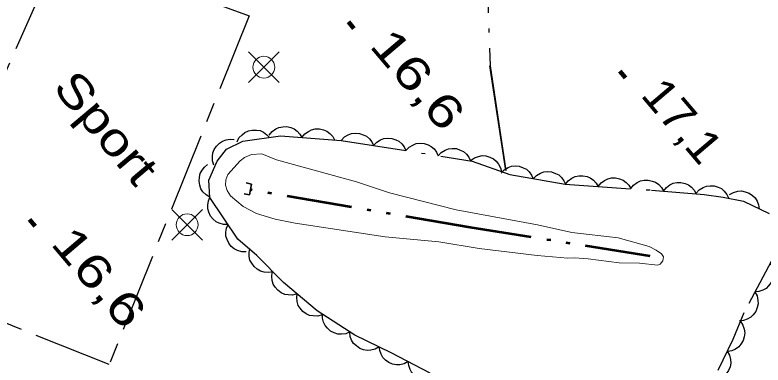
# Model space of a CAD drawing. Extents: x 386081 to 389416, y 5130568 to 5134082.
# Drawn here: x 387512.1 to 387580.7, y 5132223.3 to 5132255.4 of the extents above; entities that cross this region are included whole.
import ezdxf

# ---------------------------------------------------------------- set-up
doc = ezdxf.new("R2010")
doc.units = 0
doc.header["$LTSCALE"] = 1.2
for name, pattern in [('DASH_DOUBLE_DOT', [9.2, 5, -1.2, 0.3, -1.2, 0.3, -1.2]), ('DOT_DASHED', [7.7, 5, -1.2, 0.3, -1.2]), ('LONG_DASH_SHORT_DASH', [9.9, 6, -1.2, 1.5, -1.2])]:
    doc.linetypes.add(name, pattern=pattern)
for name, color, linetype, lineweight in [('2', 7, 'Continuous', 13), ('26', 7, 'Continuous', 35), ('3', 7, 'Continuous', 140), ('36', 7, 'Continuous', 13), ('37', 7, 'Continuous', 13), ('4', 7, 'DASH_DOUBLE_DOT', 53), ('41', 7, 'DOT_DASHED', 25), ('44', 7, 'Continuous', 25), ('56', 7, 'LONG_DASH_SHORT_DASH', 25)]:
    doc.layers.add(name, color=color, linetype=linetype, lineweight=lineweight)

msp = doc.modelspace()

# ---------------------------------------------------------------- linework, layer by layer
at = {"layer": '2'}
msp.add_lwpolyline([(387534.71, 5132242.69), (387533.78, 5132242.63), (387533.12, 5132242.37), (387532.72, 5132242.05), (387531.59, 5132240.8), (387531.42, 5132240.33), (387531.4, 5132239.83), (387531.54, 5132239.33), (387531.85, 5132238.86), (387533.02, 5132237.87), (387534.22, 5132237.24), (387535.94, 5132236.7), (387537.78, 5132236.34), (387546.02, 5132235.09), (387550.93, 5132234.63), (387554.64, 5132234.01), (387559.97, 5132233.38), (387562.77, 5132233.15), (387563.4, 5132233.18), (387564.62, 5132233.09), (387567.46, 5132232.7), (387569.35, 5132232.69), (387571.02, 5132232.51), (387571.22, 5132232.59), (387571.47, 5132232.9), (387571.55, 5132233.25), (387571.36, 5132233.54), (387570.88, 5132233.88), (387570.23, 5132234.2), (387567.39, 5132235.01), (387563.15, 5132235.48), (387560, 5132236.18), (387552.54, 5132237.58), (387546.43, 5132239.13), (387543.4, 5132240.15), (387536.05, 5132242.15)], close=True, dxfattribs=at)
at = {"layer": '26'}
for p, q in [((387533.78, 5132239.93), (387533.29, 5132240.03)), ((387533.78, 5132239.93), (387533.58, 5132238.94)), ((387533.58, 5132238.94), (387533.09, 5132239.04))]:
    msp.add_line(p, q, dxfattribs=at)
at = {"layer": '3'}
for p, q in [((387542.65, 5132254.81), (387543.16, 5132254.2)), ((387567.53, 5132250.27), (387568.04, 5132249.66)), ((387513.43, 5132236.67), (387513.94, 5132236.06))]:
    msp.add_line(p, q, dxfattribs=at)
at = {"layer": '36'}
for p, q in [((387536.31, 5132249.23), (387533.49, 5132252.05)), ((387533.49, 5132249.23), (387536.31, 5132252.05)), ((387529.28, 5132234.79), (387526.46, 5132237.61)), ((387526.46, 5132234.79), (387529.28, 5132237.61))]:
    msp.add_line(p, q, dxfattribs=at)
for centre in [(387534.904, 5132250.645), (387527.874, 5132236.205)]:
    msp.add_circle(centre, 1, dxfattribs=at)
at = {"layer": '37', "lineweight": 25}
for p, q in [((387555.6, 5132250.77), (387557.04, 5132241.16)), ((387555.65, 5132250.78), (387557.09, 5132241.17))]:
    msp.add_line(p, q, dxfattribs=at)
at = {"layer": '4'}
msp.add_lwpolyline([(387570.32, 5132233.32), (387553.83, 5132235.95), (387533.7, 5132239.41)], dxfattribs=at)
at = {"layer": '41'}
msp.add_line((387555.26, 5132261.63), (387555.65, 5132250.78), dxfattribs=at)
at = {"layer": '44'}
for points in [[(387535.4, 5132244.41), (387535.66, 5132244.74), (387535.99, 5132244.98), (387536.29, 5132245.13), (387536.63, 5132245.19), (387537, 5132245.2), (387537.37, 5132245.11), (387537.68, 5132245), (387537.96, 5132244.78), (387538.21, 5132244.51), (387538.39, 5132244.2)], [(387538.39, 5132244.2), (387538.65, 5132244.53), (387538.99, 5132244.76), (387539.28, 5132244.91), (387539.62, 5132244.98), (387539.99, 5132244.98), (387540.37, 5132244.89), (387540.67, 5132244.78), (387540.95, 5132244.57), (387541.21, 5132244.3), (387541.39, 5132243.98)], [(387532.44, 5132243.79), (387532.62, 5132244.16), (387532.9, 5132244.46), (387533.16, 5132244.67), (387533.48, 5132244.8), (387533.84, 5132244.88), (387534.22, 5132244.87), (387534.55, 5132244.83), (387534.86, 5132244.68), (387535.17, 5132244.46), (387535.41, 5132244.2)], [(387542, 5132243.94), (387542.29, 5132244.25), (387542.64, 5132244.45), (387542.94, 5132244.57), (387543.29, 5132244.61), (387543.66, 5132244.58), (387544.02, 5132244.46), (387544.32, 5132244.33), (387544.58, 5132244.09), (387544.81, 5132243.8), (387544.96, 5132243.47)], [(387530.32, 5132241.65), (387530.19, 5132242.05), (387530.19, 5132242.46), (387530.23, 5132242.78), (387530.36, 5132243.11), (387530.57, 5132243.42), (387530.85, 5132243.67), (387531.11, 5132243.87), (387531.45, 5132243.98), (387531.81, 5132244.04), (387532.17, 5132244.01)], [(387544.96, 5132243.47), (387545.25, 5132243.78), (387545.6, 5132243.98), (387545.91, 5132244.11), (387546.26, 5132244.14), (387546.62, 5132244.11), (387546.99, 5132243.99), (387547.28, 5132243.86), (387547.54, 5132243.62), (387547.77, 5132243.33), (387547.93, 5132243)], [(387547.93, 5132243), (387548.21, 5132243.31), (387548.56, 5132243.51), (387548.87, 5132243.64), (387549.22, 5132243.67), (387549.59, 5132243.65), (387549.95, 5132243.52), (387550.25, 5132243.39), (387550.51, 5132243.15), (387550.74, 5132242.86), (387550.89, 5132242.53)], [(387550.89, 5132242.53), (387551.17, 5132242.84), (387551.53, 5132243.04), (387551.83, 5132243.17), (387552.18, 5132243.2), (387552.55, 5132243.18), (387552.91, 5132243.05), (387553.21, 5132242.92), (387553.47, 5132242.68), (387553.7, 5132242.39), (387553.85, 5132242.06)], [(387553.86, 5132242.09), (387554.2, 5132242.34), (387554.58, 5132242.47), (387554.9, 5132242.54), (387555.25, 5132242.51), (387555.61, 5132242.41), (387555.95, 5132242.23), (387556.21, 5132242.04), (387556.42, 5132241.76), (387556.59, 5132241.43), (387556.68, 5132241.08)], [(387529.96, 5132238.72), (387529.6, 5132238.93), (387529.32, 5132239.22), (387529.13, 5132239.49), (387529.02, 5132239.83), (387528.96, 5132240.19), (387529, 5132240.57), (387529.06, 5132240.89), (387529.24, 5132241.2), (387529.47, 5132241.49), (387529.75, 5132241.71)], [(387556.65, 5132240.94), (387556.94, 5132241.24), (387557.29, 5132241.44), (387557.6, 5132241.56), (387557.95, 5132241.59), (387558.32, 5132241.56), (387558.68, 5132241.43), (387558.97, 5132241.29), (387559.23, 5132241.05), (387559.45, 5132240.75), (387559.6, 5132240.42)], [(387559.6, 5132240.42), (387559.89, 5132240.72), (387560.25, 5132240.92), (387560.56, 5132241.04), (387560.91, 5132241.07), (387561.27, 5132241.04), (387561.64, 5132240.91), (387561.93, 5132240.77), (387562.19, 5132240.53), (387562.41, 5132240.23), (387562.56, 5132239.91)], [(387562.56, 5132239.91), (387562.81, 5132240.24), (387563.15, 5132240.47), (387563.44, 5132240.62), (387563.78, 5132240.69), (387564.15, 5132240.7), (387564.53, 5132240.61), (387564.83, 5132240.5), (387565.11, 5132240.29), (387565.37, 5132240.02), (387565.55, 5132239.71)], [(387565.55, 5132239.71), (387565.81, 5132240.04), (387566.14, 5132240.27), (387566.43, 5132240.42), (387566.78, 5132240.49), (387567.15, 5132240.5), (387567.52, 5132240.41), (387567.83, 5132240.3), (387568.11, 5132240.09), (387568.36, 5132239.82), (387568.54, 5132239.51)], [(387568.54, 5132239.51), (387568.8, 5132239.84), (387569.13, 5132240.07), (387569.43, 5132240.22), (387569.77, 5132240.29), (387570.14, 5132240.3), (387570.51, 5132240.21), (387570.82, 5132240.1), (387571.1, 5132239.89), (387571.36, 5132239.62), (387571.54, 5132239.31)], [(387571.54, 5132239.29), (387571.8, 5132239.62), (387572.13, 5132239.85), (387572.43, 5132240), (387572.77, 5132240.06), (387573.14, 5132240.06), (387573.52, 5132239.97), (387573.82, 5132239.85), (387574.1, 5132239.64), (387574.35, 5132239.36), (387574.53, 5132239.05)], [(387574.53, 5132239.1), (387574.81, 5132239.41), (387575.16, 5132239.61), (387575.47, 5132239.74), (387575.81, 5132239.78), (387576.18, 5132239.76), (387576.55, 5132239.65), (387576.85, 5132239.52), (387577.11, 5132239.28), (387577.34, 5132238.99), (387577.5, 5132238.67)], [(387577.6, 5132238.96), (387577.96, 5132239.17), (387578.36, 5132239.27), (387578.69, 5132239.3), (387579.03, 5132239.23), (387579.38, 5132239.11), (387579.69, 5132238.88), (387579.94, 5132238.67), (387580.12, 5132238.37), (387580.26, 5132238.02), (387580.31, 5132237.67)], [(387531.62, 5132236.22), (387531.21, 5132236.22), (387530.82, 5132236.34), (387530.52, 5132236.48), (387530.25, 5132236.71), (387530.02, 5132237), (387529.86, 5132237.35), (387529.76, 5132237.66), (387529.76, 5132238.01), (387529.82, 5132238.38), (387529.95, 5132238.71)], [(387533.29, 5132233.73), (387532.88, 5132233.73), (387532.49, 5132233.85), (387532.19, 5132233.99), (387531.92, 5132234.22), (387531.69, 5132234.51), (387531.53, 5132234.86), (387531.43, 5132235.17), (387531.43, 5132235.52), (387531.49, 5132235.89), (387531.62, 5132236.22)], [(387535.73, 5132231.9), (387535.32, 5132231.82), (387534.92, 5132231.86), (387534.6, 5132231.94), (387534.29, 5132232.12), (387534.01, 5132232.36), (387533.79, 5132232.67), (387533.63, 5132232.96), (387533.56, 5132233.3), (387533.55, 5132233.67), (387533.62, 5132234.03)], [(387581.33, 5132232.69), (387581.53, 5132232.32), (387581.6, 5132231.92), (387581.62, 5132231.59), (387581.54, 5132231.25), (387581.4, 5132230.91), (387581.16, 5132230.6), (387580.94, 5132230.37), (387580.63, 5132230.2), (387580.28, 5132230.08), (387579.92, 5132230.04)], [(387537.95, 5132229.88), (387537.54, 5132229.76), (387537.14, 5132229.77), (387536.81, 5132229.82), (387536.49, 5132229.97), (387536.19, 5132230.19), (387535.94, 5132230.48), (387535.76, 5132230.75), (387535.66, 5132231.09), (387535.62, 5132231.45), (387535.65, 5132231.81)], [(387540.24, 5132227.94), (387539.84, 5132227.83), (387539.43, 5132227.84), (387539.1, 5132227.89), (387538.79, 5132228.04), (387538.48, 5132228.25), (387538.24, 5132228.54), (387538.05, 5132228.81), (387537.95, 5132229.15), (387537.91, 5132229.52), (387537.95, 5132229.88)], [(387579.92, 5132230.04), (387580.12, 5132229.67), (387580.19, 5132229.27), (387580.21, 5132228.94), (387580.13, 5132228.6), (387579.99, 5132228.26), (387579.75, 5132227.95), (387579.53, 5132227.72), (387579.22, 5132227.55), (387578.87, 5132227.43), (387578.51, 5132227.39)], [(387542.8, 5132226.37), (387542.41, 5132226.2), (387542.01, 5132226.16), (387541.68, 5132226.17), (387541.34, 5132226.28), (387541.02, 5132226.45), (387540.74, 5132226.71), (387540.52, 5132226.96), (387540.38, 5132227.28), (387540.29, 5132227.64), (387540.28, 5132228)], [(387578.59, 5132227.35), (387578.82, 5132227.01), (387578.94, 5132226.62), (387578.99, 5132226.29), (387578.94, 5132225.94), (387578.83, 5132225.59), (387578.63, 5132225.26), (387578.43, 5132225.01), (387578.14, 5132224.81), (387577.8, 5132224.65), (387577.45, 5132224.58)], [(387545.47, 5132225), (387545.1, 5132224.79), (387544.71, 5132224.7), (387544.38, 5132224.67), (387544.03, 5132224.74), (387543.69, 5132224.87), (387543.38, 5132225.09), (387543.13, 5132225.31), (387542.95, 5132225.61), (387542.82, 5132225.95), (387542.77, 5132226.31)], [(387548.14, 5132223.65), (387547.77, 5132223.45), (387547.37, 5132223.37), (387547.05, 5132223.35), (387546.7, 5132223.43), (387546.36, 5132223.57), (387546.06, 5132223.8), (387545.82, 5132224.02), (387545.65, 5132224.33), (387545.52, 5132224.68), (387545.48, 5132225.04)], [(387577.38, 5132224.61), (387577.59, 5132224.25), (387577.68, 5132223.85), (387577.71, 5132223.52), (387577.64, 5132223.18), (387577.51, 5132222.83), (387577.29, 5132222.52), (387577.07, 5132222.28), (387576.77, 5132222.1), (387576.42, 5132221.96), (387576.06, 5132221.91)], [(387550.8, 5132222.25), (387550.43, 5132222.06), (387550.03, 5132221.98), (387549.7, 5132221.96), (387549.36, 5132222.03), (387549.02, 5132222.18), (387548.71, 5132222.41), (387548.48, 5132222.63), (387548.31, 5132222.94), (387548.18, 5132223.29), (387548.14, 5132223.65)]]:
    msp.add_lwpolyline(points, dxfattribs=at)
at = {"layer": '44', "linetype": 'DOT_DASHED'}
for points in [[(387550.14, 5132222.6), (387546.57, 5132224.47), (387543.24, 5132226.08), (387539.79, 5132228.32), (387536.71, 5132230.92), (387534.25, 5132233.39), (387532.53, 5132234.87), (387529.96, 5132238.7), (387529.85, 5132240.3), (387530.61, 5132242.02), (387531.48, 5132243.13), (387532.97, 5132243.86), (387536.44, 5132244.34), (387542, 5132243.94), (387554, 5132242.04), (387557.46, 5132240.8), (387562.53, 5132239.91), (387570.45, 5132239.38), (387575.27, 5132238.99), (387577.01, 5132238.74), (387578.86, 5132238.36), (387581.21, 5132237.24)], [(387582.18, 5132234.28), (387578.91, 5132228.14), (387577.9, 5132225.68), (387576.52, 5132222.85)]]:
    msp.add_lwpolyline(points, dxfattribs=at)
at = {"layer": '56'}
msp.add_lwpolyline([(387516.39, 5132261.86), (387533.54, 5132255.34), (387520.72, 5132223.4), (387502.61, 5132230.61)], close=True, dxfattribs=at)

# ---------------------------------------------------------------- texts
at = {"layer": '3'}
for s, width, p in [('16,6   ', 1.35, (387544.48, 5132252.59)), ('17,1   ', 1.1, (387569.36, 5132248.05)), ('16,6   ', 1.35, (387515.26, 5132234.45))]:
    msp.add_text(s, height=3, rotation=310.294, dxfattribs=dict(at, width=width)).set_placement(p)
at = {"layer": '56', "width": 1.25}
msp.add_text('Sport', height=3, rotation=310.03, dxfattribs=at).set_placement((387515.46, 5132248.73))

doc.saveas('drawing.dxf')
